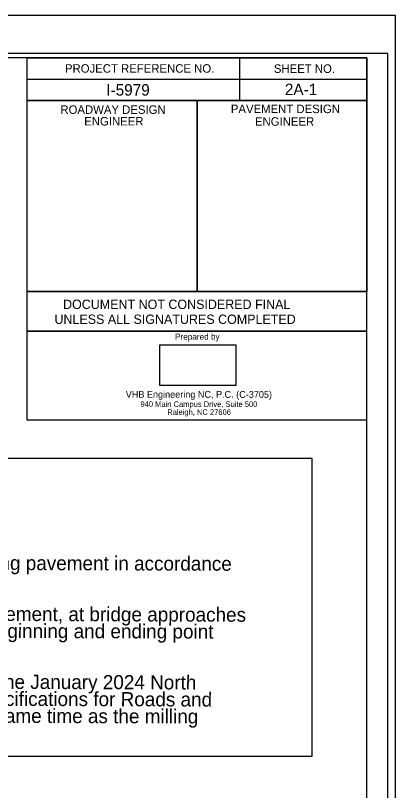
# Model space of a CAD drawing. Extents: x 573748 to 574632, y -54663 to -53209.
# Drawn here: x 574236.2 to 574281, y -53300 to -53208.7 of the extents above; entities that cross this region are included whole.
import ezdxf

# ---------------------------------------------------------------- set-up
doc = ezdxf.new("R2010")
doc.units = 0
for name, color, linetype in [('Default', 7, 'Continuous'), ('Old_Level_1', 7, 'Continuous'), ('Prop Pavement Schedule Description CELL', 7, 'Continuous'), ('Sheet Cutting Line CELL', 7, 'Continuous'), ('Sheet Data Field CELL', 7, 'Continuous'), ('Sheet Plan CELL', 7, 'Continuous'), ('Sheet Plot Border Inside CELL', 7, 'Continuous'), ('Sheet Plot Border Outside CELL', 7, 'Continuous'), ('Sheet Sticker Exception Certification CELL', 7, 'Continuous'), ('Sheet Typical CELL', 7, 'Continuous')]:
    doc.layers.add(name, color=color, linetype=linetype)

msp = doc.modelspace()

# ---------------------------------------------------------------- linework, layer by layer
at = {"layer": 'Default'}
msp.add_lwpolyline([(574253.149, -53252.286), (574262.182, -53252.286), (574262.182, -53247.565), (574253.149, -53247.565)], close=True, dxfattribs=at)
at = {"layer": 'Prop Pavement Schedule Description CELL'}
msp.add_lwpolyline([(574084.041, -53295.977), (574271.128, -53295.977), (574271.128, -53260.902), (574084.041, -53260.902)], close=True, dxfattribs=at)
at = {"layer": 'Sheet Cutting Line CELL'}
msp.add_line((574280.971, -53208.71), (573944.171, -53208.71), dxfattribs=at)
at = {"layer": 'Sheet Plan CELL'}
msp.add_lwpolyline([(574237.561, -53245.92), (574277.569, -53245.92), (574277.569, -53256.403), (574237.561, -53256.403)], close=True, dxfattribs=at)
at = {"layer": 'Sheet Plot Border Inside CELL'}
msp.add_lwpolyline([(574280.071, -53213.2), (573946.771, -53213.2), (573946.771, -53424.22), (574280.071, -53424.22)], close=True, dxfattribs=at)
at = {"layer": 'Sheet Plot Border Outside CELL'}
msp.add_lwpolyline([(574280.971, -53208.71), (573944.171, -53208.71), (573944.171, -53428.71), (574280.971, -53428.71)], close=True, dxfattribs=at)
at = {"layer": 'Sheet Sticker Exception Certification CELL'}
for p, q in [((574237.561, -53245.92), (574237.561, -53241.22)), ((574237.561, -53241.22), (574277.569, -53241.22)), ((574277.569, -53241.222), (574277.569, -53245.922)), ((574277.569, -53245.92), (574237.561, -53245.92))]:
    msp.add_line(p, q, dxfattribs=at)
at = {"layer": 'Sheet Typical CELL'}
for p, q in [((574262.571, -53213.72), (574262.571, -53218.72)), ((574237.561, -53216.22), (574277.571, -53216.22)), ((574257.571, -53218.72), (574257.571, -53241.21))]:
    msp.add_line(p, q, dxfattribs=at)
for points in [[(574277.571, -53213.71), (573977.571, -53213.71), (573977.571, -53423.71), (574277.571, -53423.71)], [(574237.561, -53213.71), (574277.571, -53213.71), (574277.571, -53218.72), (574237.561, -53218.72)], [(574237.561, -53218.72), (574257.571, -53218.72), (574257.571, -53241.22), (574237.561, -53241.22)], [(574257.571, -53218.72), (574277.571, -53218.72), (574277.571, -53241.22), (574257.571, -53241.22)]]:
    msp.add_lwpolyline(points, close=True, dxfattribs=at)

# ---------------------------------------------------------------- texts
at = {"layer": 'Default'}
for s, height, rotation, p in [('Prepared by', 0.72142, 360, (574254.977, -53246.916)), ('VHB Engineering NC, P.C. (C-3705)', 0.8, 359.96121, (574249.167, -53253.749)), ('940 Main Campus Drive, Suite 500', 0.64356, 359.96121, (574250.903, -53254.821)), ('Raleigh, NC 27606', 0.64356, 359.96121, (574254.057, -53255.764))]:
    msp.add_text(s, height=height, rotation=rotation, dxfattribs=at).set_placement(p)
at = {"layer": 'Old_Level_1'}
for s, p in [('For surface mixes over 1" in thickness, mill the existing pavement in accordance', (574182.686, -53273.871)), ('Locations shall include ties into existing concrete pavement, at bridge approaches ', (574182.665, -53279.873)), ('where the bridge will not be resurfaced, and at the beginning and ending point', (574182.659, -53281.874)), ('Perform the work in accordance with Section 607 of the January 2024 North', (574182.638, -53287.875)), ('Carolina Department of Transportation Standard Specifications for Roads and', (574182.632, -53289.876)), ('Structures. Resurfacing will be accomplished at the same time as the milling ', (574182.625, -53291.877))]:
    msp.add_text(s, height=1.66725, rotation=359.80703, dxfattribs=at).set_placement(p)
at = {"layer": 'Sheet Data Field CELL'}
for s, p in [('I-5979', (574246.875, -53218.15)), ('2A-1', (574267.924, -53218.09))]:
    msp.add_text(s, height=1.35, dxfattribs=at).set_placement(p)
at = {"layer": 'Sheet Sticker Exception Certification CELL'}
for s, p in [('DOCUMENT NOT CONSIDERED FINAL', (574241.775, -53243.289)), ('UNLESS ALL SIGNATURES COMPLETED', (574240.761, -53245.049))]:
    msp.add_text(s, height=1.1, dxfattribs=at).set_placement(p)
at = {"layer": 'Sheet Typical CELL'}
for s, height, p in [('PROJECT REFERENCE NO.', 1.00002, (574242.001, -53215.45)), ('SHEET NO.', 1, (574266.631, -53215.47)), ('ROADWAY DESIGN', 1.00002, (574241.461, -53220.3)), ('PAVEMENT DESIGN', 1.00002, (574261.561, -53220.21)), ('ENGINEER', 1, (574244.271, -53221.67)), ('ENGINEER', 1, (574264.401, -53221.7))]:
    msp.add_text(s, height=height, dxfattribs=at).set_placement(p)

doc.saveas('drawing.dxf')
